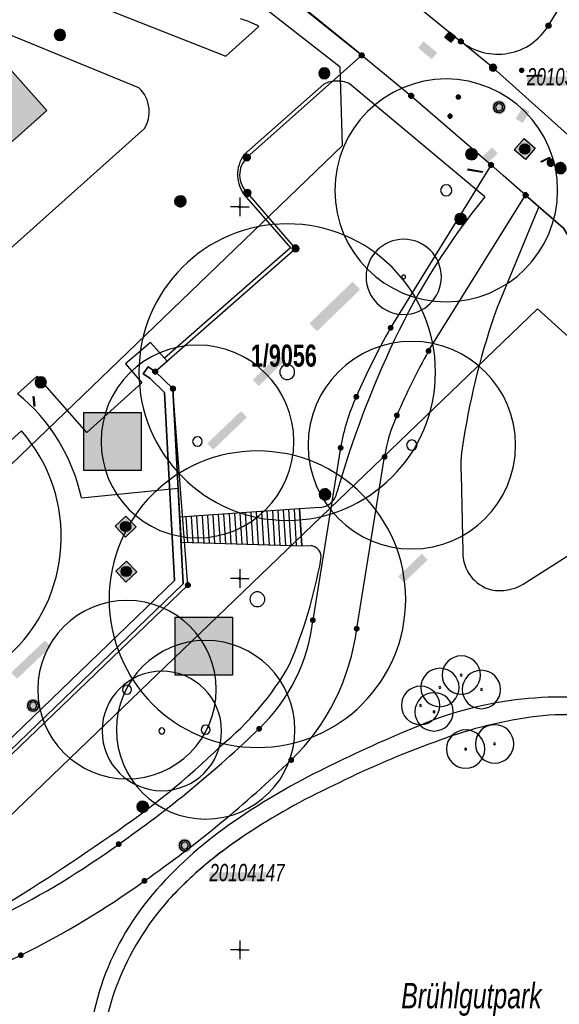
# Model space of a CAD drawing. Header units: metres. Extents: x 2695560 to 2696939, y 1260491 to 1262050.
# Tile 826 of 1005: x 2696061 to 2696097, y 1261446 to 1261512. Entities that reach past the tile are written whole.
import ezdxf

# ---------------------------------------------------------------- set-up
doc = ezdxf.new("R2010")
doc.units = ezdxf.units.M
doc.linetypes.add('AUSGEZOGEN', pattern=[0])
for name, color, linetype in [('XR$1$AV_Flächen (EO)', 7, 'AUSGEZOGEN'), ('XR$1$AV_Gebäudeflächen (BB)', 7, 'AUSGEZOGEN'), ('XR$1$AV_Grenzpunkte', 7, 'AUSGEZOGEN'), ('XR$1$AV_Grundstück-Nr.', 7, 'AUSGEZOGEN'), ('XR$1$AV_Koordinatennetzpunkte', 7, 'AUSGEZOGEN'), ('XR$1$AV_Lagefixpunkt-Nr.', 7, 'AUSGEZOGEN'), ('XR$1$AV_Lagefixpunkte', 7, 'AUSGEZOGEN'), ('XR$1$AV_Linien (BB)', 7, 'AUSGEZOGEN'), ('XR$1$AV_Linien (EO)', 7, 'AUSGEZOGEN'), ('XR$1$AV_Objektnamen (BB)', 7, 'AUSGEZOGEN'), ('XR$1$AW_LK_Schachtdeckel', 24, 'AUSGEZOGEN'), ('XR$1$EW_LK_Knoten', 1, 'AUSGEZOGEN'), ('XR$1$GA_LK_Rohrleitungsteil', 32, 'AUSGEZOGEN'), ('XR$1$GR_Baum', 94, 'AUSGEZOGEN'), ('XR$1$Liegenschaftsgrenzen', 7, 'AUSGEZOGEN'), ('XR$1$PFAV', 255, 'AUSGEZOGEN'), ('XR$1$PFAW', 255, 'AUSGEZOGEN'), ('XR$1$PFEW', 255, 'AUSGEZOGEN'), ('XR$1$PFWA', 255, 'AUSGEZOGEN'), ('XR$1$RAEW', 8, 'AUSGEZOGEN'), ('XR$1$RP_Abstandslinie', 7, 'AUSGEZOGEN'), ('XR$1$WA_LK_Absperrarmatur', 171, 'AUSGEZOGEN'), ('XR$1$WA_LK_Hydrant', 171, 'AUSGEZOGEN'), ('XR$1$WA_LK_Rohrleitungsteil', 171, 'AUSGEZOGEN')]:
    doc.layers.add(name, color=color, linetype=linetype)
doc.styles.add('ARIAL', font='arial.ttf')

# ---------------------------------------------------------------- blocks, each defined once
blk = doc.blocks.new('COMPLEXOBJECT_95')
at = {"layer": 'XR$1$AV_Linien (BB)', "color": 7, "linetype": 'AUSGEZOGEN', "transparency": 33554687}
for p, q in [((6060.3, 11484.923), (6058.432, 11483.262)), ((6046.021, 11472.256), (6044.129, 11470.575))]:
    blk.add_line(p, q, dxfattribs=at)
for centre, radius, start, end in [((6052.218, 11477.763), 8.298, 41.50458, 103.49543), ((6041.374, 11490.489), 10.051, 328.57877, 332.39823), ((6052.166, 11477.804), 10.81, 221.96961, 41.19358), ((6038.618, 11492.91), 13.68, 312.35361, 325.94071), ((6038.623, 11492.895), 13.665, 294.82135, 312.38358), ((6052.178, 11477.784), 8.275, 160.8991, 221.9187)]:
    blk.add_arc(centre, radius, start, end, dxfattribs=at)
blk = doc.blocks.new('COMPLEXOBJECT_326')
at = {"layer": 'XR$1$AV_Linien (BB)', "color": 7, "linetype": 'AUSGEZOGEN', "transparency": 33554687}
blk.add_line((6095.77, 11512.2), (6105.762, 11528.625), dxfattribs=at)
blk.add_arc((6092.352, 11514.277), 4, 231.64865, 328.72167, dxfattribs=at)
blk = doc.blocks.new('COMPLEXOBJECT_334')
at = {"layer": 'XR$1$AV_Linien (BB)', "color": 7, "linetype": 'AUSGEZOGEN', "transparency": 33554687}
blk.add_line((6064.33, 11480.411), (6070.847, 11481.071), dxfattribs=at)
blk.add_lwpolyline([(6069.931, 11489.831), (6068.982, 11490.879), (6067.291, 11489.43), (6068.407, 11488.151), (6064.696, 11484.827), (6061.357, 11488.607), (6060.029, 11487.423)], dxfattribs=at)
blk.add_arc((6052.337, 11477.88), 12.258, 11.91841, 51.12959, dxfattribs=at)
blk = doc.blocks.new('COMPLEXOBJECT_376')
at = {"layer": 'XR$1$AV_Linien (BB)', "color": 7, "linetype": 'AUSGEZOGEN', "transparency": 33554687}
blk.add_line((6068.192, 11508.012), (6059.682, 11511.521), dxfattribs=at)
for points in [[(6060.95, 11515.337), (6074.054, 11510.147), (6076.279, 11512.148)], [(6053.568, 11497.638), (6059.602, 11497.249), (6068.577, 11505.28)]]:
    blk.add_lwpolyline(points, dxfattribs=at)
for centre, radius, start, end in [((6073.847, 11507.908), 4.888, 60.16756, 75.83024), ((6066.741, 11506.415), 2.158, 5.78128, 47.74671), ((6066.74, 11506.414), 2.159, 328.30077, 5.79048)]:
    blk.add_arc(centre, radius, start, end, dxfattribs=at)
blk = doc.blocks.new('COMPLEXOBJECT_646')
at = {"layer": 'XR$1$AV_Linien (BB)', "color": 7, "linetype": 'AUSGEZOGEN', "transparency": 33554687}
for p, q in [((6094.768, 11499.149), (6092.303, 11493.22)), ((6089.88, 11481.995), (6089.997, 11476.772)), ((6094.074, 11474.605), (6103.44, 11480.601))]:
    blk.add_line(p, q, dxfattribs=at)
for centre, radius, start, end in [((6139.918, 11476.409), 50.495, 160.55385, 170.95783), ((6099.935, 11482.449), 10.065, 169.14086, 182.58395), ((6092.592, 11476.73), 2.596, 179.06448, 255.12677), ((6092.459, 11477.438), 3.261, 260.5901, 299.68139)]:
    blk.add_arc(centre, radius, start, end, dxfattribs=at)
blk = doc.blocks.new('COMPLEXOBJECT_659')
at = {"layer": 'XR$1$AV_Linien (BB)', "color": 7, "linetype": 'AUSGEZOGEN', "transparency": 33554687}
blk.add_lwpolyline([(6070.847, 11481.071), (6071.189, 11474.632), (6052.729, 11456.856), (6051.718, 11457.946), (6050.316, 11459.46)], dxfattribs=at)
blk = doc.blocks.new('COMPLEXOBJECT_675')
at = {"layer": 'XR$1$AV_Linien (BB)', "color": 7, "linetype": 'AUSGEZOGEN', "transparency": 33554687}
for centre, radius, start, end in [((6098.753, 11436.112), 29.839, 98.86236, 111.83277), ((6096.719, 11451.024), 14.794, 74.59348, 99.97486), ((6108.812, 11406.183), 61.389, 110.15902, 116.63111), ((6100.277, 11420.337), 44.928, 114.99213, 123.71333), ((6090.326, 11434.774), 27.398, 123.16041, 130.54039), ((6090.389, 11434.712), 27.486, 130.55533, 137.28471), ((6084.26, 11440.896), 18.791, 138.46272, 158.83507), ((6081.299, 11442.046), 15.615, 158.84545, 183.3879)]:
    blk.add_arc(centre, radius, start, end, dxfattribs=at)
blk = doc.blocks.new('COMPLEXOBJECT_727')
at = {"layer": 'XR$1$AV_Linien (BB)', "color": 7, "linetype": 'AUSGEZOGEN', "transparency": 33554687}
blk.add_lwpolyline([(6080.427, 11479.772), (6079.005, 11479.677), (6079.162, 11477.197), (6079.785, 11477.211)], dxfattribs=at)
for centre, radius, start, end in [((6128.009, 11470.874), 47.14, 140.7689, 154.63545), ((6147.045, 11461.888), 68.191, 154.66422, 163.9139), ((6080.308, 11481.002), 1.236, 275.53777, 349.73333), ((6079.674, 11476.425), 0.794, 350.11225, 81.97943), ((6045.877, 11482.704), 35.169, 337.411, 349.4901), ((6061.249, 11478.984), 19.703, 309.25364, 330.20979), ((6036.053, 11502.515), 54.065, 304.02549, 314.15641), ((5988.746, 11568.151), 134.957, 300.71025, 305.07878)]:
    blk.add_arc(centre, radius, start, end, dxfattribs=at)
blk = doc.blocks.new('COMPLEXOBJECT_728')
at = {"layer": 'XR$1$AV_Linien (BB)', "color": 7, "linetype": 'AUSGEZOGEN', "transparency": 33554687}
blk.add_line((6080.659, 11508.268), (6075.273, 11503.504), dxfattribs=at)
blk.add_lwpolyline([(6075.296, 11500.806), (6078.415, 11497.236), (6069.931, 11489.831)], dxfattribs=at)
for centre, radius, start, end in [((6081.54, 11506.459), 2.013, 90.92161, 115.97284), ((6081.54, 11506.459), 2.013, 66.40492, 90.92263), ((6077.127, 11502.168), 2.286, 144.2259, 181.87707), ((6077.123, 11502.172), 2.282, 181.99505, 216.78718)]:
    blk.add_arc(centre, radius, start, end, dxfattribs=at)
blk = doc.blocks.new('COMPLEXOBJECT_940')
at = {"layer": 'XR$1$AV_Flächen (EO)', "color": 7, "linetype": 'AUSGEZOGEN', "transparency": 33554687}
for centre, radius, start, end in [((6096.49, 11442.815), 24.185, 95.96747, 112.66688), ((6096.414, 11445.292), 21.714, 77.81441, 96.44531), ((6121.344, 11380.95), 90.854, 112.09479, 116.5444), ((6100.715, 11420.994), 45.816, 115.84577, 124.64128), ((6090.956, 11434.837), 28.88, 124.32415, 138.32938), ((6083.627, 11441.493), 18.98, 138.62539, 159.92337), ((6082.385, 11442.142), 17.592, 160.52102, 183.4505)]:
    blk.add_arc(centre, radius, start, end, dxfattribs=at)
blk = doc.blocks.new('COMPLEXOBJECT_941')
at = {"layer": 'XR$1$AV_Flächen (EO)', "color": 7, "linetype": 'AUSGEZOGEN', "transparency": 33554687}
for centre, radius, start, end in [((6098.753, 11436.112), 29.839, 98.86236, 111.83277), ((6096.719, 11451.024), 14.794, 74.59348, 99.97486), ((6108.812, 11406.183), 61.389, 110.15902, 116.63111), ((6100.277, 11420.337), 44.928, 114.99213, 123.71333), ((6090.37, 11434.724), 27.464, 123.17944, 137.2763), ((6084.26, 11440.896), 18.791, 138.46272, 158.83507), ((6081.299, 11442.046), 15.615, 158.84545, 183.3879)]:
    blk.add_arc(centre, radius, start, end, dxfattribs=at)
blk = doc.blocks.new('COMPLEXOBJECT_960')
at = {"layer": 'XR$1$AV_Flächen (EO)', "color": 7, "linetype": 'AUSGEZOGEN', "transparency": 33554687}
blk.add_line((6047.839, 11461.467), (6047.752, 11460.878), dxfattribs=at)
blk.add_lwpolyline([(6050.316, 11459.46), (6052.729, 11456.856), (6071.189, 11474.632), (6070.49, 11487.77), (6069.294, 11488.915), (6068.817, 11489.236), (6068.499, 11488.763), (6068.935, 11488.469), (6069.933, 11487.514), (6070.606, 11474.862), (6052.759, 11457.677), (6050.741, 11459.84)], dxfattribs=at)
for centre, radius, start, end in [((6047.007, 11456.504), 4.437, 41.77497, 80.33614), ((6046.956, 11456.491), 5.054, 41.50483, 79.94102)]:
    blk.add_arc(centre, radius, start, end, dxfattribs=at)
blk = doc.blocks.new('COMPLEXOBJECT_1041')
at = {"layer": 'XR$1$AV_Linien (EO)', "color": 7, "linetype": 'AUSGEZOGEN', "transparency": 33554687}
blk.add_line((6047.752, 11460.878), (6047.839, 11461.467), dxfattribs=at)
blk.add_lwpolyline([(6050.741, 11459.84), (6052.759, 11457.677), (6070.606, 11474.862), (6069.933, 11487.514), (6068.935, 11488.469), (6068.499, 11488.763), (6068.817, 11489.236), (6069.294, 11488.915), (6070.49, 11487.77), (6071.189, 11474.632), (6052.729, 11456.856), (6050.316, 11459.46)], dxfattribs=at)
for centre, radius, start, end in [((6047.007, 11456.504), 4.437, 41.77497, 80.33614), ((6046.956, 11456.491), 5.054, 41.50483, 79.94102)]:
    blk.add_arc(centre, radius, start, end, dxfattribs=at)
blk = doc.blocks.new('COMPLEXOBJECT_1262')
at = {"layer": 'XR$1$Liegenschaftsgrenzen', "color": 7, "linetype": 'AUSGEZOGEN', "transparency": 33554687}
blk.add_line((6095.77, 11512.2), (6112.14, 11539.11), dxfattribs=at)
blk.add_arc((6092.352, 11514.277), 4, 231.64865, 328.72167, dxfattribs=at)
blk = doc.blocks.new('COMPLEXOBJECT_1354')
at = {"layer": 'XR$1$Liegenschaftsgrenzen', "color": 7, "linetype": 'AUSGEZOGEN', "transparency": 33554687}
for p, q in [((6091.902, 11502.821), (6085.144, 11491.862)), ((6081.781, 11483.791), (6079.909, 11472.187))]:
    blk.add_line(p, q, dxfattribs=at)
for centre, radius, start, end in [((6124.274, 11469.502), 45.068, 150.25471, 156.84276), ((6094.654, 11481.712), 13.04, 154.98843, 170.82488), ((6067.984, 11473.54), 12.001, 313.80757, 353.5274), ((6022.182, 11521.122), 78.046, 304.90837, 313.89269), ((6034.458, 11501.578), 55.005, 296.47744, 306.0717)]:
    blk.add_arc(centre, radius, start, end, dxfattribs=at)
blk = doc.blocks.new('COMPLEXOBJECT_1373')
at = {"layer": 'XR$1$Liegenschaftsgrenzen', "color": 7, "linetype": 'AUSGEZOGEN', "transparency": 33554687}
for p, q in [((6087.699, 11490.306), (6094.227, 11500.79)), ((6082.862, 11471.617), (6084.739, 11483.18)), ((6047.875, 11443.727), (6060.253, 11449.637))]:
    blk.add_line(p, q, dxfattribs=at)
for centre, radius, start, end in [((6124.525, 11469.492), 42.301, 150.52545, 157.076), ((6094.626, 11481.769), 9.987, 155.12931, 171.87596), ((6067.978, 11473.514), 15.004, 314.29816, 352.73775), ((6022.16, 11521.135), 81.087, 304.92151, 313.9693), ((6034.58, 11501.716), 58.063, 296.24138, 305.84185)]:
    blk.add_arc(centre, radius, start, end, dxfattribs=at)
blk = doc.blocks.new('COMPLEXOBJECT_1374')
at = {"layer": 'XR$1$Liegenschaftsgrenzen', "color": 7, "linetype": 'AUSGEZOGEN', "transparency": 33554687}
blk.add_line((6075.473, 11503.324), (6083.195, 11510.201), dxfattribs=at)
blk.add_lwpolyline([(6035.751, 11442.384), (6051.65, 11457.88), (6052.84, 11456.65), (6071.5, 11474.55), (6070.49, 11487.77), (6069.294, 11488.915), (6078.743, 11497.205), (6075.503, 11500.941)], dxfattribs=at)
blk.add_arc((6076.628, 11502.147), 1.649, 134.45754, 226.98499, dxfattribs=at)
blk = doc.blocks.new('BWAV1')
at = {"layer": 'XR$1$PFAV', "transparency": 33554687}
blk.add_hatch(color=7, dxfattribs=at).paths.add_polyline_path([(0.67, 0), (0.656, 0.135), (0.616, 0.264), (0.55, 0.383), (0.462, 0.486), (0.354, 0.569), (0.233, 0.628), (0.101, 0.662), (-0.034, 0.669), (-0.168, 0.649), (-0.295, 0.602), (-0.41, 0.53), (-0.508, 0.436), (-0.586, 0.325), (-0.639, 0.201), (-0.667, 0.068), (-0.667, -0.068), (-0.639, -0.201), (-0.586, -0.325), (-0.508, -0.436), (-0.41, -0.53), (-0.295, -0.602), (-0.168, -0.649), (-0.034, -0.669), (0.101, -0.662), (0.233, -0.628), (0.354, -0.569), (0.462, -0.486), (0.55, -0.383), (0.616, -0.264), (0.656, -0.135)])
at = {"color": 7, "transparency": 33554687}
for radius, start, end in [(0.5, 91.19481, 268.80519), (0.326, 91.19481, 268.80519), (0.5, 268.80519, 91.19481), (0.326, 268.80519, 91.19481)]:
    blk.add_arc((0, 0), radius, start, end, dxfattribs=at)
at = {"layer": 'XR$1$PFAV', "transparency": 33554687}
blk.add_circle((0, 0), 0.5, dxfattribs=at)
blk = doc.blocks.new('BAV15')
at = {"layer": 'XR$1$PFAV', "transparency": 33554687}
blk.add_hatch(color=7, dxfattribs=at).paths.add_polyline_path([(0.5, 0), (0.49, 0.1), (0.46, 0.2), (0.41, 0.29), (0.34, 0.36), (0.26, 0.42), (0.17, 0.47), (0.08, 0.49), (-0.03, 0.5), (-0.13, 0.48), (-0.22, 0.45), (-0.31, 0.4), (-0.38, 0.33), (-0.44, 0.24), (-0.48, 0.15), (-0.5, 0.05), (-0.5, -0.05), (-0.48, -0.15), (-0.44, -0.24), (-0.38, -0.33), (-0.31, -0.4), (-0.22, -0.45), (-0.13, -0.48), (-0.03, -0.5), (0.08, -0.49), (0.17, -0.47), (0.26, -0.42), (0.34, -0.36), (0.41, -0.29), (0.46, -0.2), (0.49, -0.1)])
at = {"color": 7, "transparency": 33554687}
for start, end in [(90, 270), (270, 90)]:
    blk.add_arc((0, 0), 0.5, start, end, dxfattribs=at)
at = {"layer": 'XR$1$PFAV', "transparency": 33554687}
blk.add_circle((0, 0), 0.5, dxfattribs=at)
blk = doc.blocks.new('BWAV20')
at = {"true_color": 0x000000, "transparency": 33554687}
blk.add_hatch(color=18, dxfattribs=at).paths.add_polyline_path([(0.17, 0), (0.16, 0.03), (0.15, 0.07), (0.14, 0.1), (0.11, 0.12), (0.09, 0.14), (0.06, 0.16), (0.03, 0.16), (-0.01, 0.17), (-0.04, 0.16), (-0.07, 0.15), (-0.1, 0.13), (-0.13, 0.11), (-0.15, 0.08), (-0.16, 0.05), (-0.17, 0.02), (-0.17, -0.02), (-0.16, -0.05), (-0.15, -0.08), (-0.13, -0.11), (-0.1, -0.13), (-0.07, -0.15), (-0.04, -0.16), (-0.01, -0.17), (0.03, -0.16), (0.06, -0.16), (0.09, -0.14), (0.11, -0.12), (0.14, -0.1), (0.15, -0.07), (0.16, -0.03)])
at = {"layer": 'XR$1$PFAV', "transparency": 33554687}
blk.add_hatch(color=7, dxfattribs=at).paths.add_polyline_path([(0.5, 0), (0.49, 0.1), (0.46, 0.2), (0.41, 0.29), (0.34, 0.36), (0.26, 0.42), (0.17, 0.47), (0.08, 0.49), (-0.03, 0.5), (-0.13, 0.48), (-0.22, 0.45), (-0.31, 0.4), (-0.38, 0.33), (-0.44, 0.24), (-0.48, 0.15), (-0.5, 0.05), (-0.5, -0.05), (-0.48, -0.15), (-0.44, -0.24), (-0.38, -0.33), (-0.31, -0.4), (-0.22, -0.45), (-0.13, -0.48), (-0.03, -0.5), (0.08, -0.49), (0.17, -0.47), (0.26, -0.42), (0.34, -0.36), (0.41, -0.29), (0.46, -0.2), (0.49, -0.1)])
blk = doc.blocks.new('BAV2041')
at = {"color": 7, "transparency": 33554687}
for p, q in [((-0.05, 0), (-0.5, 0)), ((0, 0.5), (0, 0.05)), ((0.05, 0), (0.5, 0)), ((0, -0.05), (0, -0.5))]:
    blk.add_line(p, q, dxfattribs=at)
blk.add_circle((0, 0), 0.05, dxfattribs=at)
for start, end in [(90, 270), (270, 90)]:
    blk.add_arc((0, 0), 0.05, start, end, dxfattribs=at)
blk = doc.blocks.new('COMPLEXOBJECT_1459')
at = {"layer": 'XR$1$RP_Abstandslinie', "color": 7, "linetype": 'AUSGEZOGEN', "transparency": 33554687}
blk.add_lwpolyline([(5994.07, 11419.64), (6020.54, 11445.1), (6052.97, 11476.3), (6081.91, 11504.13), (6081.75, 11509.4), (6047.9, 11535.8)], dxfattribs=at)
blk = doc.blocks.new('WBGR1')
at = {"color": 94, "transparency": 33554687}
for radius, start, end in [(1, 90, 270), (1, 270, 90), (0.05, 90, 270), (0.05, 270, 90)]:
    blk.add_arc((0, 0), radius, start, end, dxfattribs=at)
blk = doc.blocks.new('BAW2087')
at = {"lineweight": 25, "true_color": 0x000000, "transparency": 33554687}
h = blk.add_hatch(color=18, dxfattribs=at)
h.paths.add_polyline_path([(-0.5, 0.5), (-0.5, -0.5), (0.5, -0.5), (0.5, 0.5)])
h.paths.add_polyline_path([(0.337, -0.069), (0.316, -0.136), (0.282, -0.196), (0.237, -0.249), (0.182, -0.292), (0.119, -0.322), (0.052, -0.34), (-0.017, -0.343), (-0.086, -0.333), (-0.151, -0.309), (-0.21, -0.272), (-0.261, -0.224), (-0.301, -0.167), (-0.328, -0.103), (-0.342, -0.035), (-0.342, 0.035), (-0.328, 0.103), (-0.301, 0.167), (-0.261, 0.224), (-0.21, 0.272), (-0.151, 0.309), (-0.086, 0.333), (-0.017, 0.343), (0.052, 0.34), (0.119, 0.322), (0.182, 0.292), (0.237, 0.249), (0.282, 0.196), (0.316, 0.136), (0.337, 0.069), (0.344, 0)], flags=16)
at = {"layer": 'XR$1$PFAW', "lineweight": 25, "transparency": 33554687}
blk.add_hatch(color=7, dxfattribs=at).paths.add_polyline_path([(0.344, 0), (0.337, 0.069), (0.316, 0.136), (0.282, 0.196), (0.237, 0.249), (0.182, 0.292), (0.119, 0.322), (0.052, 0.34), (-0.017, 0.343), (-0.086, 0.333), (-0.151, 0.309), (-0.21, 0.272), (-0.261, 0.224), (-0.301, 0.167), (-0.328, 0.103), (-0.342, 0.035), (-0.342, -0.035), (-0.328, -0.103), (-0.301, -0.167), (-0.261, -0.224), (-0.21, -0.272), (-0.151, -0.309), (-0.086, -0.333), (-0.017, -0.343), (0.052, -0.34), (0.119, -0.322), (0.182, -0.292), (0.237, -0.249), (0.282, -0.196), (0.316, -0.136), (0.337, -0.069)])
at = {"lineweight": 25, "transparency": 33554687}
for p, q in [((-0.5, 0.5, 0.993), (0.5, 0.5, 0.993)), ((-0.5, -0.5, 0.993), (-0.5, 0.5, 0.993)), ((0.5, 0.5, 0.993), (0.5, -0.5, 0.993)), ((0.5, -0.5, 0.993), (-0.5, -0.5, 0.993))]:
    blk.add_line(p, q, dxfattribs=at)
blk.add_circle((0, 0), 0.344, dxfattribs=at)
at = {"layer": 'XR$1$PFAW', "lineweight": 25, "transparency": 33554687}
blk.add_line((-0.5, 0.5), (0.5, 0.5), dxfattribs=at)
at = {"layer": 'XR$1$PFAW', "color": 31, "lineweight": 25, "transparency": 33554687}
for p, q in [((-0.5, -0.5), (-0.5, 0.5)), ((0.5, 0.5), (0.5, -0.5)), ((0.5, -0.5), (-0.5, -0.5))]:
    blk.add_line(p, q, dxfattribs=at)
at = {"layer": 'XR$1$PFAW', "lineweight": 25, "transparency": 33554687}
blk.add_circle((0, 0), 0.344, dxfattribs=at)
blk = doc.blocks.new('BAW2082')
at = {"layer": 'XR$1$PFAW', "transparency": 33554687}
blk.add_hatch(color=7, dxfattribs=at).paths.add_polyline_path([(0.509, -0.003), (0.499, 0.098), (0.469, 0.194), (0.42, 0.283), (0.354, 0.359), (0.274, 0.421), (0.183, 0.466), (0.085, 0.491), (-0.016, 0.496), (-0.116, 0.481), (-0.211, 0.446), (-0.297, 0.392), (-0.37, 0.323), (-0.428, 0.24), (-0.468, 0.147), (-0.488, 0.047), (-0.488, -0.054), (-0.468, -0.153), (-0.428, -0.246), (-0.37, -0.329), (-0.297, -0.398), (-0.211, -0.452), (-0.116, -0.487), (-0.016, -0.502), (0.085, -0.497), (0.183, -0.472), (0.274, -0.427), (0.354, -0.366), (0.42, -0.289), (0.469, -0.2), (0.499, -0.104)])
at = {"transparency": 33554687}
for start, end in [(91.19481, 268.80519), (268.80519, 91.19481)]:
    blk.add_arc((0.01, 0), 0.5, start, end, dxfattribs=at)
at = {"layer": 'XR$1$PFAW', "transparency": 33554687}
blk.add_circle((0.009, -0.003), 0.5, dxfattribs=at)
blk = doc.blocks.new('BAW2090')
at = {"layer": 'XR$1$PFAW', "lineweight": 25, "transparency": 33554687}
blk.add_hatch(color=7, dxfattribs=at).paths.add_polyline_path([(0.5, 0), (0.49, 0.101), (0.459, 0.197), (0.41, 0.286), (0.344, 0.362), (0.264, 0.424), (0.174, 0.469), (0.076, 0.494), (-0.025, 0.499), (-0.125, 0.484), (-0.22, 0.449), (-0.306, 0.395), (-0.379, 0.326), (-0.437, 0.243), (-0.477, 0.15), (-0.497, 0.051), (-0.497, -0.051), (-0.477, -0.15), (-0.437, -0.243), (-0.379, -0.326), (-0.306, -0.395), (-0.22, -0.449), (-0.125, -0.484), (-0.025, -0.499), (0.076, -0.494), (0.174, -0.469), (0.264, -0.424), (0.344, -0.362), (0.41, -0.286), (0.459, -0.197), (0.49, -0.101)])
at = {"lineweight": 25, "transparency": 33554687}
for p, q in [((-0.177, 0.468), (-0.177, -0.468)), ((0.179, 0.467), (0.177, -0.468))]:
    blk.add_line(p, q, dxfattribs=at)
for start, end in [(90, 180), (180, 270), (0, 90), (270, 0)]:
    blk.add_arc((0, 0), 0.5, start, end, dxfattribs=at)
blk = doc.blocks.new('BAW2089')
at = {"layer": 'XR$1$PFAW', "transparency": 33554687}
blk.add_hatch(color=7, dxfattribs=at).paths.add_polyline_path([(-0.5, 0.5), (-0.5, -0.5), (0.5, -0.5), (0.5, 0.5)])
at = {"transparency": 33554687}
blk.add_lwpolyline([(-0.5, 0.5), (0.5, 0.5), (0.5, -0.5), (-0.5, -0.5), (-0.5, 0.5)], close=True, dxfattribs=at)
at = {"layer": 'XR$1$PFAW', "transparency": 33554687}
blk.add_lwpolyline([(-0.5, 0.5), (0.5, 0.5), (0.5, -0.5), (-0.5, -0.5), (-0.5, 0.5)], close=True, dxfattribs=at)
blk = doc.blocks.new('BAW2088')
at = {"layer": 'XR$1$PFAW', "transparency": 33554687}
blk.add_hatch(color=253, dxfattribs=at).paths.add_polyline_path([(0.51, 0), (0.5, 0.101), (0.47, 0.197), (0.421, 0.286), (0.355, 0.362), (0.275, 0.424), (0.184, 0.469), (0.086, 0.494), (-0.015, 0.499), (-0.115, 0.484), (-0.21, 0.449), (-0.296, 0.395), (-0.369, 0.326), (-0.427, 0.243), (-0.467, 0.15), (-0.487, 0.051), (-0.487, -0.051), (-0.467, -0.15), (-0.427, -0.243), (-0.369, -0.326), (-0.296, -0.395), (-0.21, -0.449), (-0.115, -0.484), (-0.015, -0.499), (0.086, -0.494), (0.184, -0.469), (0.275, -0.424), (0.355, -0.362), (0.421, -0.286), (0.47, -0.197), (0.5, -0.101)])
at = {"transparency": 33554687}
for start, end in [(91.19481, 268.80519), (268.80519, 91.19481)]:
    blk.add_arc((0.01, 0), 0.5, start, end, dxfattribs=at)
at = {"layer": 'XR$1$PFAW', "transparency": 33554687}
blk.add_circle((0.01, 0), 0.5, dxfattribs=at)
blk = doc.blocks.new('BWA2013')
at = {"true_color": 0x000000, "transparency": 33554687}
blk.add_hatch(color=18, dxfattribs=at).paths.add_polyline_path([(-0.29, -0.41), (0.35, 0.36), (0.29, 0.41), (-0.35, -0.36)])
at = {"transparency": 33554687}
blk.add_lwpolyline([(-0.29, -0.41), (-0.35, -0.36), (0.29, 0.41), (0.35, 0.36), (-0.29, -0.41)], close=True, dxfattribs=at)
blk = doc.blocks.new('BWA957')
at = {"true_color": 0x000000, "transparency": 33554687}
blk.add_hatch(color=18, dxfattribs=at).paths.add_polyline_path([(0.5, 0), (0.49, 0.101), (0.459, 0.197), (0.41, 0.286), (0.344, 0.362), (0.264, 0.424), (0.174, 0.469), (0.076, 0.494), (-0.025, 0.499), (-0.125, 0.484), (-0.22, 0.449), (-0.306, 0.395), (-0.379, 0.326), (-0.437, 0.243), (-0.477, 0.15), (-0.497, 0.051), (-0.497, -0.051), (-0.477, -0.15), (-0.437, -0.243), (-0.379, -0.326), (-0.306, -0.395), (-0.22, -0.449), (-0.125, -0.484), (-0.025, -0.499), (0.076, -0.494), (0.174, -0.469), (0.264, -0.424), (0.344, -0.362), (0.41, -0.286), (0.459, -0.197), (0.49, -0.101)])
at = {"transparency": 33554687}
for start, end in [(90, 180), (180, 270), (0, 90), (270, 0)]:
    blk.add_arc((0, 0), 0.5, start, end, dxfattribs=at)
blk = doc.blocks.new('BWA965')
at = {"layer": 'XR$1$PFWA', "transparency": 33554687}
blk.add_hatch(color=7, dxfattribs=at).paths.add_polyline_path([(0, 0.5), (-0.05, 0.5), (-0.1, 0.49), (-0.15, 0.48), (-0.2, 0.46), (-0.24, 0.44), (-0.29, 0.41), (-0.33, 0.38), (-0.36, 0.34), (-0.4, 0.31), (-0.42, 0.26), (-0.45, 0.22), (-0.47, 0.17), (-0.48, 0.13), (-0.49, 0.08), (-0.5, 0.03), (-0.5, -0.03), (-0.49, -0.08), (-0.48, -0.13), (-0.47, -0.17), (-0.45, -0.22), (-0.42, -0.26), (-0.4, -0.31), (-0.36, -0.34), (-0.33, -0.38), (-0.29, -0.41), (-0.24, -0.44), (-0.2, -0.46), (-0.15, -0.48), (-0.1, -0.49), (-0.05, -0.5), (0, -0.5), (0.05, -0.5), (0.1, -0.49), (0.15, -0.48), (0.2, -0.46), (0.24, -0.44), (0.29, -0.41), (0.33, -0.38), (0.36, -0.34), (0.4, -0.31), (0.42, -0.26), (0.45, -0.22), (0.47, -0.17), (0.48, -0.13), (0.49, -0.08), (0.5, -0.03), (0.5, 0.03), (0.49, 0.08), (0.48, 0.13), (0.47, 0.17), (0.45, 0.22), (0.42, 0.26), (0.4, 0.31), (0.36, 0.34), (0.33, 0.38), (0.29, 0.41), (0.24, 0.44), (0.2, 0.46), (0.15, 0.48), (0.1, 0.49), (0.05, 0.5)])
at = {"transparency": 33554687}
blk.add_line((0, 0.5), (0, -0.5), dxfattribs=at)
for start, end in [(90, 270), (270, 90)]:
    blk.add_arc((0, 0), 0.5, start, end, dxfattribs=at)
blk = doc.blocks.new('BGA2013')
at = {"transparency": 33554687}
blk.add_hatch(color=36, dxfattribs=at).paths.add_polyline_path([(-0.291, -0.409), (0.352, 0.357), (0.291, 0.409), (-0.352, -0.357)])
at = {"color": 32, "transparency": 33554687}
blk.add_lwpolyline([(-0.291, -0.409), (-0.352, -0.357), (0.291, 0.409), (0.352, 0.357), (-0.291, -0.409)], close=True, dxfattribs=at)
blk = doc.blocks.new('BEWLP2549_S')
at = {"layer": 'XR$1$PFEW', "transparency": 33554687}
blk.add_hatch(color=7, dxfattribs=at).paths.add_polyline_path([(0.5, 0), (0.49, 0.101), (0.459, 0.197), (0.41, 0.286), (0.344, 0.362), (0.264, 0.424), (0.174, 0.469), (0.076, 0.494), (-0.025, 0.499), (-0.125, 0.484), (-0.22, 0.449), (-0.306, 0.395), (-0.379, 0.326), (-0.437, 0.243), (-0.477, 0.15), (-0.497, 0.051), (-0.497, -0.051), (-0.477, -0.15), (-0.437, -0.243), (-0.379, -0.326), (-0.306, -0.395), (-0.22, -0.449), (-0.125, -0.484), (-0.025, -0.499), (0.076, -0.494), (0.174, -0.469), (0.264, -0.424), (0.344, -0.362), (0.41, -0.286), (0.459, -0.197), (0.49, -0.101)])
at = {"color": 1, "transparency": 33554687}
for p, q in [((0.354, -0.354), (-0.354, 0.354)), ((-0.354, -0.354), (0.354, 0.354))]:
    blk.add_line(p, q, dxfattribs=at)
for start, end in [(91.38095, 268.61905), (268.61905, 91.38095)]:
    blk.add_arc((0, 0), 0.5, start, end, dxfattribs=at)
at = {"layer": 'XR$1$PFEW', "transparency": 33554687}
blk.add_circle((0, 0), 0.5, dxfattribs=at)
blk = doc.blocks.new('BEW957')
at = {"layer": 'XR$1$RAEW', "transparency": 33554687}
blk.add_hatch(color=1, dxfattribs=at).paths.add_polyline_path([(-0.5, 0), (-0.5, -0.05), (-0.49, -0.1), (-0.48, -0.15), (-0.46, -0.2), (-0.44, -0.24), (-0.41, -0.29), (-0.38, -0.33), (-0.34, -0.36), (-0.31, -0.4), (-0.26, -0.42), (-0.22, -0.45), (-0.17, -0.47), (-0.13, -0.48), (-0.08, -0.49), (-0.03, -0.5), (0.03, -0.5), (0.08, -0.49), (0.13, -0.48), (0.17, -0.47), (0.22, -0.45), (0.26, -0.42), (0.31, -0.4), (0.34, -0.36), (0.38, -0.33), (0.41, -0.29), (0.44, -0.24), (0.46, -0.2), (0.48, -0.15), (0.49, -0.1), (0.5, -0.05), (0.5, 0), (0.5, 0.05), (0.49, 0.1), (0.48, 0.15), (0.46, 0.2), (0.44, 0.24), (0.41, 0.29), (0.38, 0.33), (0.34, 0.36), (0.31, 0.4), (0.26, 0.42), (0.22, 0.45), (0.17, 0.47), (0.13, 0.48), (0.08, 0.49), (0.03, 0.5), (-0.03, 0.5), (-0.08, 0.49), (-0.13, 0.48), (-0.17, 0.47), (-0.22, 0.45), (-0.26, 0.42), (-0.31, 0.4), (-0.34, 0.36), (-0.38, 0.33), (-0.41, 0.29), (-0.44, 0.24), (-0.46, 0.2), (-0.48, 0.15), (-0.49, 0.1), (-0.5, 0.05)])
at = {"color": 1, "transparency": 33554687}
for start, end in [(90, 180), (180, 270), (0, 90), (270, 0)]:
    blk.add_arc((0, 0), 0.5, start, end, dxfattribs=at)
at = {"layer": 'XR$1$RAEW', "color": 1, "transparency": 33554687}
blk.add_circle((0, 0), 0.5, dxfattribs=at)

msp = doc.modelspace()

# ---------------------------------------------------------------- hatches: boundary and pattern name
at = {"transparency": 33554687}
for points in [[(2696088.322, 1261510.95), (2696087.963, 1261510.512), (2696088.884, 1261509.758), (2696089.243, 1261510.196)], [(2696095.294, 1261508.576), (2696095.294, 1261507.973), (2696099.206, 1261507.973), (2696099.206, 1261508.576)], [(2696094.528, 1261505.745), (2696095.006, 1261505.455), (2696095.468, 1261506.218), (2696094.99, 1261506.508)], [(2696092.316, 1261503.219), (2696092.702, 1261502.814), (2696093.323, 1261503.405), (2696092.937, 1261503.81)], [(2696080.652, 1261491.969), (2696081.16, 1261491.443), (2696084.062, 1261494.249), (2696083.554, 1261494.775)], [(2696076.838, 1261488.17), (2696077.235, 1261487.76), (2696078.962, 1261489.43), (2696078.565, 1261489.84)], [(2696065.474, 1261485.978), (2696065.474, 1261482.077), (2696069.328, 1261482.077), (2696069.328, 1261485.978)], [(2696073.773, 1261483.888), (2696074.172, 1261483.473), (2696076.441, 1261485.65), (2696076.042, 1261486.065)], [(2696086.623, 1261474.932), (2696087.016, 1261474.524), (2696088.607, 1261476.058), (2696088.214, 1261476.466)], [(2696071.62, 1261472.191), (2696071.62, 1261468.289), (2696075.461, 1261468.289), (2696075.461, 1261472.191)], [(2696060.576, 1261468.474), (2696060.972, 1261468.055), (2696063.254, 1261470.218), (2696062.858, 1261470.637)], [(2696073.923, 1261455.02), (2696073.923, 1261454.417), (2696077.755, 1261454.417), (2696077.755, 1261455.02)]]:
    msp.add_hatch(color=7, dxfattribs=at).paths.add_polyline_path(points)
at = {"layer": 'XR$1$AV_Gebäudeflächen (BB)', "true_color": 0xd2d2d2, "transparency": 33554687}
msp.add_hatch(color=254, dxfattribs=at).paths.add_polyline_path([(2696054.538, 1261497.448), (2696054.589, 1261497.599), (2696053.999, 1261497.643), (2696054.043, 1261498.337), (2696062.986, 1261506.306), (2696051.074, 1261519.694), (2696045.282, 1261526.204), (2696042.46, 1261523.701), (2696041.831, 1261523.143), (2696039.512, 1261521.086), (2696031.402, 1261513.894), (2696039.038, 1261505.284), (2696042.754, 1261508.58), (2696047.369, 1261503.377), (2696041.754, 1261498.398), (2696043.547, 1261496.376), (2696040.546, 1261493.714), (2696038.749, 1261495.74), (2696035.829, 1261493.151), (2696028.953, 1261500.904), (2696026.138, 1261498.408), (2696018.009, 1261507.574), (2696015.274, 1261505.141), (2696011, 1261501.339), (2696007.631, 1261498.341), (2696008.077, 1261497.839), (2696013.583, 1261491.642), (2696016.566, 1261488.286), (2696019.189, 1261485.333), (2696020.863, 1261483.449), (2696021.195, 1261483.075), (2696019.708, 1261481.746), (2696020.36, 1261481.012), (2696017.874, 1261478.803), (2696016.39, 1261477.485), (2696016.472, 1261477.393), (2696016.574, 1261477.484), (2696024.768, 1261468.262), (2696025.233, 1261467.739), (2696028.902, 1261471.024), (2696030.708, 1261472.631), (2696033.705, 1261469.263), (2696039.621, 1261474.528), (2696038.593, 1261479.503), (2696043.085, 1261480.374), (2696042.79, 1261480.956), (2696043.514, 1261481.347), (2696043.486, 1261481.4), (2696047.58, 1261483.395), (2696047.154, 1261483.852), (2696047.768, 1261484.393), (2696047.728, 1261484.437), (2696051.132, 1261487.437), (2696050.638, 1261487.782), (2696051.081, 1261488.497), (2696051.031, 1261488.53), (2696053.531, 1261492.296), (2696052.954, 1261492.508), (2696053.214, 1261493.321), (2696053.157, 1261493.338)])

# ---------------------------------------------------------------- linework, layer by layer
at = {"color": 24, "lineweight": -3, "transparency": 33554687}
for points in [[(2696065.474, 1261485.978), (2696069.328, 1261485.978), (2696069.328, 1261482.077), (2696065.474, 1261482.077), (2696065.474, 1261485.978)], [(2696071.62, 1261472.191), (2696075.461, 1261472.191), (2696075.461, 1261468.289), (2696071.62, 1261468.289), (2696071.62, 1261472.191)]]:
    msp.add_lwpolyline(points, close=True, dxfattribs=at)
at = {"layer": 'XR$1$AV_Flächen (EO)', "color": 7, "linetype": 'AUSGEZOGEN', "transparency": 33554687}
msp.add_lwpolyline([(2696071.921, 1261478.921), (2696072.01, 1261477.244), (2696080.132, 1261477.007), (2696079.975, 1261479.487), (2696071.921, 1261478.921)], close=True, dxfattribs=at)
at = {"layer": 'XR$1$AV_Linien (BB)', "color": 7, "linetype": 'AUSGEZOGEN', "transparency": 33554687}
for p, q in [((2696077.7, 1261521.638), (2696090.84, 1261510.95)), ((2696092.464, 1261500.498), (2696083.316, 1261508.113)), ((2696093.679, 1261501.926), (2696092.872, 1261502.631)), ((2696096.095, 1261499.818), (2696095.738, 1261498.959))]:
    msp.add_line(p, q, dxfattribs=at)
for points in [[(2696041.831, 1261523.143), (2696042.46, 1261523.701), (2696045.282, 1261526.204), (2696051.074, 1261519.694), (2696062.986, 1261506.306), (2696054.043, 1261498.337), (2696053.999, 1261497.643), (2696054.589, 1261497.599), (2696054.538, 1261497.448)], [(2696079.447, 1261513.84), (2696084.165, 1261510.011), (2696087.495, 1261507.284), (2696092.872, 1261502.631)], [(2696096.095, 1261499.818), (2696095.197, 1261500.6), (2696093.679, 1261501.926)], [(2696142.381, 1261454.54), (2696123.41, 1261474.24), (2696099.02, 1261496.3), (2696097.743, 1261498.383), (2696096.095, 1261499.818)], [(2696071.817, 1261480.881), (2696071.46, 1261487.58), (2696070.264, 1261488.725), (2696071.078, 1261489.439), (2696070.901, 1261489.641)]]:
    msp.add_lwpolyline(points, dxfattribs=at)
at = {"layer": 'XR$1$AV_Linien (EO)', "color": 7, "linetype": 'AUSGEZOGEN', "transparency": 33554687}
for p, q in [((2696074.149, 1261479.077), (2696074.269, 1261477.178)), ((2696074.513, 1261479.103), (2696074.636, 1261477.168)), ((2696074.877, 1261479.129), (2696075.002, 1261477.157)), ((2696075.242, 1261479.154), (2696075.369, 1261477.146)), ((2696075.606, 1261479.18), (2696075.735, 1261477.135)), ((2696075.97, 1261479.205), (2696076.102, 1261477.125)), ((2696076.334, 1261479.231), (2696076.468, 1261477.114)), ((2696076.698, 1261479.257), (2696076.834, 1261477.103)), ((2696077.062, 1261479.282), (2696077.201, 1261477.093)), ((2696077.426, 1261479.308), (2696077.567, 1261477.082)), ((2696077.79, 1261479.333), (2696077.934, 1261477.071)), ((2696078.154, 1261479.359), (2696078.3, 1261477.061)), ((2696078.519, 1261479.385), (2696078.666, 1261477.05)), ((2696078.883, 1261479.41), (2696079.033, 1261477.039)), ((2696079.247, 1261479.436), (2696079.399, 1261477.028)), ((2696079.611, 1261479.461), (2696079.766, 1261477.018)), ((2696072.329, 1261478.949), (2696072.437, 1261477.232)), ((2696072.693, 1261478.975), (2696072.804, 1261477.221)), ((2696073.057, 1261479.001), (2696073.17, 1261477.21)), ((2696073.421, 1261479.026), (2696073.537, 1261477.2)), ((2696073.785, 1261479.052), (2696073.903, 1261477.189))]:
    msp.add_line(p, q, dxfattribs=at)
at = {"layer": 'XR$1$Liegenschaftsgrenzen', "color": 7, "linetype": 'AUSGEZOGEN', "transparency": 33554687}
msp.add_line((2696095.197, 1261500.6), (2696092.872, 1261502.631), dxfattribs=at)
for points in [[(2696052.19, 1261542.16), (2696058.84, 1261536.98), (2696090.84, 1261510.95)], [(2696084.165, 1261510.011), (2696057.059, 1261532.012), (2696049.052, 1261538.309), (2696045.355, 1261540.966)], [(2696101.94, 1261501.16), (2696093.01, 1261509.18), (2696090.84, 1261510.95)], [(2696084.165, 1261510.011), (2696087.495, 1261507.284), (2696092.872, 1261502.631)], [(2696095.197, 1261500.6), (2696097.743, 1261498.383), (2696099.02, 1261496.3), (2696123.41, 1261474.24), (2696149.18, 1261447.48), (2696149.229, 1261447.429)]]:
    msp.add_lwpolyline(points, dxfattribs=at)
at = {"layer": 'XR$1$RP_Abstandslinie', "color": 7, "linetype": 'AUSGEZOGEN', "transparency": 33554687}
msp.add_lwpolyline([(2696114.89, 1261475.88), (2696096, 1261492.96), (2696065.73, 1261463.85), (2696033.29, 1261432.66), (2696001.2, 1261401.79)], dxfattribs=at)

# ---------------------------------------------------------------- block references
at = {"layer": 'XR$1$AV_Flächen (EO)', "color": 7, "linetype": 'AUSGEZOGEN', "lineweight": -3, "transparency": 33554687}
for name in ['COMPLEXOBJECT_960', 'COMPLEXOBJECT_940', 'COMPLEXOBJECT_941']:
    msp.add_blockref(name, (2690000.97, 1249999.81), dxfattribs=at)
at = {"layer": 'XR$1$AV_Grenzpunkte', "color": 7, "linetype": 'AUSGEZOGEN', "lineweight": -3, "transparency": 33554687}
for name, p, xscale, yscale in [('BAV15', (2696096.74, 1261512.01), 0.3249999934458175, 0.3249999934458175), ('BAV15', (2696090.84, 1261510.95), 0.3249999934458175, 0.3249999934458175), ('BAV15', (2696084.165, 1261510.011), 0.3249999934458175, 0.3249999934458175), ('BAV15', (2696093.01, 1261509.18), 0.4549999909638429, 0.4549999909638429), ('BAV15', (2696087.495, 1261507.284), 0.3249999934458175, 0.3249999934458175), ('BAV15', (2696076.443, 1261503.134), 0.4549999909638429, 0.4549999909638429), ('BAV15', (2696092.872, 1261502.631), 0.3249999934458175, 0.3249999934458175), ('BAV15', (2696076.473, 1261500.751), 0.4549999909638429, 0.4549999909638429), ('BAV15', (2696095.197, 1261500.6), 0.3249999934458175, 0.3249999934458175), ('BAV15', (2696079.713, 1261497.015), 0.4549999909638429, 0.4549999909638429), ('BWAV20', (2696086.114, 1261491.672), 0.3899999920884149, 0.3899999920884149), ('BWAV20', (2696088.669, 1261490.116), 0.3899999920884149, 0.3899999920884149), ('BAV15', (2696070.264, 1261488.725), 0.3249999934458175, 0.3249999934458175), ('BAV15', (2696071.46, 1261487.58), 0.3249999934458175, 0.3249999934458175), ('BWAV20', (2696083.807, 1261487.035), 0.3899999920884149, 0.3899999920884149), ('BWAV20', (2696086.535, 1261485.779), 0.3899999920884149, 0.3899999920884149), ('BWAV20', (2696082.751, 1261483.601), 0.3899999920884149, 0.3899999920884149), ('BWAV20', (2696085.709, 1261482.99), 0.3899999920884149, 0.3899999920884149), ('BAV15', (2696072.47, 1261474.36), 0.3249999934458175, 0.3249999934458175), ('BWAV20', (2696080.879, 1261471.997), 0.3899999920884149, 0.3899999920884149), ('BWAV20', (2696083.832, 1261471.427), 0.3899999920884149, 0.3899999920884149), ('BWAV20', (2696077.262, 1261464.689), 0.3899999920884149, 0.3899999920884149), ('BWAV20', (2696079.427, 1261462.585), 0.3899999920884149, 0.3899999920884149), ('BWAV20', (2696067.815, 1261456.929), 0.3899999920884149, 0.3899999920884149), ('BWAV20', (2696069.549, 1261454.458), 0.3899999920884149, 0.3899999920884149), ('BWAV20', (2696061.223, 1261449.447), 0.3899999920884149, 0.3899999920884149)]:
    msp.add_blockref(name, p, dxfattribs=dict(at, xscale=xscale, yscale=yscale))
at = {"layer": 'XR$1$AV_Koordinatennetzpunkte', "color": 7, "linetype": 'AUSGEZOGEN', "lineweight": -3, "transparency": 33554687, "xscale": 1.25, "yscale": 1.25}
for p in [(2696075.97, 1261499.81), (2696075.97, 1261474.81), (2696075.97, 1261449.81)]:
    msp.add_blockref('BAV2041', p, dxfattribs=at)
at = {"layer": 'XR$1$AV_Lagefixpunkte', "color": 7, "linetype": 'AUSGEZOGEN', "lineweight": -3, "transparency": 33554687, "xscale": 0.7199999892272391, "yscale": 0.7199999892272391}
for p in [(2696093.41, 1261506.515, 441.324), (2696062.05, 1261466.244, -1000), (2696072.256, 1261456.832, 439.158)]:
    msp.add_blockref('BWAV1', p, dxfattribs=at)
at = {"layer": 'XR$1$AV_Linien (BB)', "color": 7, "linetype": 'AUSGEZOGEN', "lineweight": -3, "transparency": 33554687}
for name in ['COMPLEXOBJECT_326', 'COMPLEXOBJECT_376', 'COMPLEXOBJECT_728', 'COMPLEXOBJECT_727', 'COMPLEXOBJECT_646', 'COMPLEXOBJECT_334', 'COMPLEXOBJECT_95', 'COMPLEXOBJECT_659', 'COMPLEXOBJECT_675']:
    msp.add_blockref(name, (2690000.97, 1249999.81), dxfattribs=at)
at = {"layer": 'XR$1$AV_Linien (EO)', "color": 7, "linetype": 'AUSGEZOGEN', "lineweight": -3, "transparency": 33554687}
msp.add_blockref('COMPLEXOBJECT_1041', (2690000.97, 1249999.81), dxfattribs=at)
at = {"layer": 'XR$1$AW_LK_Schachtdeckel', "color": 24, "linetype": 'AUSGEZOGEN', "lineweight": -3, "transparency": 33554687}
for name, p, xscale, yscale in [('BAW2090', (2696063.856, 1261511.387), 0.7499999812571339, 0.7499999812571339), ('BAW2090', (2696081.649, 1261508.802), 0.7499999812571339, 0.7499999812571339), ('BAW2088', (2696091.55, 1261503.36), 0.7578193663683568, 0.7578193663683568), ('BAW2090', (2696062.57, 1261488.005), 0.7499999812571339, 0.7499999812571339)]:
    msp.add_blockref(name, p, dxfattribs=dict(at, xscale=xscale, yscale=yscale))
for name, p, xscale, yscale, rotation in [('BAW2089', (2696090.12, 1261511.24), 0.5000000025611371, 0.5000000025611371, 141.221920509), ('BAW2082', (2696071.957, 1261500.195), 0.7499999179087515, 0.7499999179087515, 311.627685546)]:
    msp.add_blockref(name, p, dxfattribs=dict(at, xscale=xscale, yscale=yscale, rotation=rotation))
for p, rotation in [((2696095.139, 1261503.707), 318.860107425), ((2696068.28, 1261478.3), 223.571670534), ((2696068.32, 1261475.27), 222.8493804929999)]:
    msp.add_blockref('BAW2087', p, dxfattribs=dict(at, rotation=rotation))
at = {"layer": 'XR$1$EW_LK_Knoten', "color": 1, "linetype": 'AUSGEZOGEN', "lineweight": -3, "transparency": 33554687}
for name, p, xscale, yscale in [('BEW957', (2696094.939, 1261509.007), 0.2749999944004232, 0.2749999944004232), ('BEW957', (2696090.674, 1261507.209), 0.2749999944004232, 0.2749999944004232), ('BEW957', (2696090.117, 1261505.918), 0.2749999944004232, 0.2749999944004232), ('BEWLP2549_S', (2696090.822, 1261498.992), 0.749999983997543, 0.749999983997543), ('BEWLP2549_S', (2696081.698, 1261480.462), 0.749999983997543, 0.749999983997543), ('BEWLP2549_S', (2696069.433, 1261459.441), 0.749999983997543, 0.749999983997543)]:
    msp.add_blockref(name, p, dxfattribs=dict(at, xscale=xscale, yscale=yscale))
at = {"layer": 'XR$1$GA_LK_Rohrleitungsteil', "color": 32, "linetype": 'AUSGEZOGEN', "lineweight": -3, "transparency": 33554687}
for p, xscale, yscale, rotation in [((2696095.79, 1261508.64), 0.9749999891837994, 0.9749999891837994, 131.7015), ((2696091.806, 1261502.244), 0.9749999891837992, 0.9749999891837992, 120.5325)]:
    msp.add_blockref('BGA2013', p, dxfattribs=dict(at, xscale=xscale, yscale=yscale, rotation=rotation))
at = {"layer": 'XR$1$GR_Baum', "color": 94, "linetype": 'AUSGEZOGEN', "lineweight": -3, "transparency": 33554687}
for p, xscale, yscale in [((2696089.854, 1261500.922), 7.496329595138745, 7.496329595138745), ((2696079.154, 1261488.691), 9.978557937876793, 9.978557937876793), ((2696086.995, 1261495.101), 2.531872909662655, 2.531872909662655), ((2696073.115, 1261484.022), 6.488392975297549, 6.488392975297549), ((2696087.541, 1261483.779), 6.983681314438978, 6.983681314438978), ((2696077.148, 1261473.406), 9.978557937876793, 9.978557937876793), ((2696068.372, 1261467.324), 6.006992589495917, 6.006992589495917), ((2696073.669, 1261464.622), 6.006992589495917, 6.006992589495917), ((2696090.867, 1261468.305), 1.290758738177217, 1.290758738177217), ((2696070.718, 1261464.544), 4.021209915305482, 4.021209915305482), ((2696089.431, 1261467.467), 1.290758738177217, 1.290758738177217), ((2696092.221, 1261467.333), 1.290758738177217, 1.290758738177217), ((2696088.127, 1261466.26), 1.290758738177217, 1.290758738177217), ((2696089.033, 1261465.828), 1.290758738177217, 1.290758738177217), ((2696091.163, 1261463.323), 1.290758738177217, 1.290758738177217), ((2696093.112, 1261463.672), 1.290758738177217, 1.290758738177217)]:
    msp.add_blockref('WBGR1', p, dxfattribs=dict(at, xscale=xscale, yscale=yscale))
at = {"layer": 'XR$1$Liegenschaftsgrenzen', "color": 7, "linetype": 'AUSGEZOGEN', "lineweight": -3, "transparency": 33554687}
for name in ['COMPLEXOBJECT_1262', 'COMPLEXOBJECT_1374', 'COMPLEXOBJECT_1354', 'COMPLEXOBJECT_1373']:
    msp.add_blockref(name, (2690000.97, 1249999.81), dxfattribs=at)
at = {"layer": 'XR$1$RP_Abstandslinie', "color": 7, "linetype": 'AUSGEZOGEN', "lineweight": -3, "transparency": 33554687}
msp.add_blockref('COMPLEXOBJECT_1459', (2690000.97, 1249999.81), dxfattribs=at)
at = {"layer": 'XR$1$WA_LK_Absperrarmatur', "color": 171, "linetype": 'AUSGEZOGEN', "lineweight": -3, "transparency": 33554687, "xscale": 0.4755282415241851, "yscale": 0.475528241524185, "rotation": 330.846191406}
msp.add_blockref('BWA965', (2696096.885, 1261502.791), dxfattribs=at)
at = {"layer": 'XR$1$WA_LK_Hydrant', "color": 171, "linetype": 'AUSGEZOGEN', "lineweight": -3, "transparency": 33554687, "xscale": 0.7499999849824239, "yscale": 0.7499999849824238, "rotation": 330.846679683}
msp.add_blockref('BWA957', (2696097.55, 1261502.42), dxfattribs=at)
at = {"layer": 'XR$1$WA_LK_Rohrleitungsteil', "color": 171, "linetype": 'AUSGEZOGEN', "lineweight": -3, "transparency": 33554687}
for p, xscale, yscale, rotation in [((2696096.533, 1261502.987), 0.6499999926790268, 0.6499999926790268, 337.503417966), ((2696062.117, 1261486.729), 0.6499999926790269, 0.6499999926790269, 225.6309466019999)]:
    msp.add_blockref('BWA2013', p, dxfattribs=dict(at, xscale=xscale, yscale=yscale, rotation=rotation))

# ---------------------------------------------------------------- texts
at = {"layer": 'XR$1$AV_Grundstück-Nr.', "color": 7, "transparency": 33554687, "insert": (2696078.928, 1261489.782), "char_height": 1.48491, "width": 4.98214, "attachment_point": 5, "style": 'ARIAL'}
msp.add_mtext('\\A1;{\\fArial|i0|b1;\\H1.484908;\\W0.700000;\\C7;1/9056}\\P', dxfattribs=at)
at = {"layer": 'XR$1$AV_Lagefixpunkt-Nr.', "color": 7, "transparency": 33554687, "char_height": 1.1621, "attachment_point": 7, "style": 'ARIAL'}
for s, insert, width in [('\\A1;{\\fArial|i1|b0;\\H1.162102;\\W0.700000;\\C7;20103945}\\P', (2696095.294, 1261507.973), 5.50234), ('\\A1;{\\fArial|i1|b0;\\H1.162102;\\W0.700000;\\C7;20104147}\\P', (2696073.923, 1261454.417), 5.49745)]:
    msp.add_mtext(s, dxfattribs=dict(at, insert=insert, width=width))
at = {"layer": 'XR$1$AV_Objektnamen (BB)', "color": 7, "transparency": 33554687, "insert": (2696091.552, 1261446.472), "char_height": 1.70442, "width": 10.10443, "attachment_point": 5, "style": 'ARIAL'}
msp.add_mtext('\\A1;{\\fArial|i1|b0;\\H1.704418;\\W0.700000;\\C7;Brühlgutpark}\\P', dxfattribs=at)

doc.saveas('drawing.dxf')
